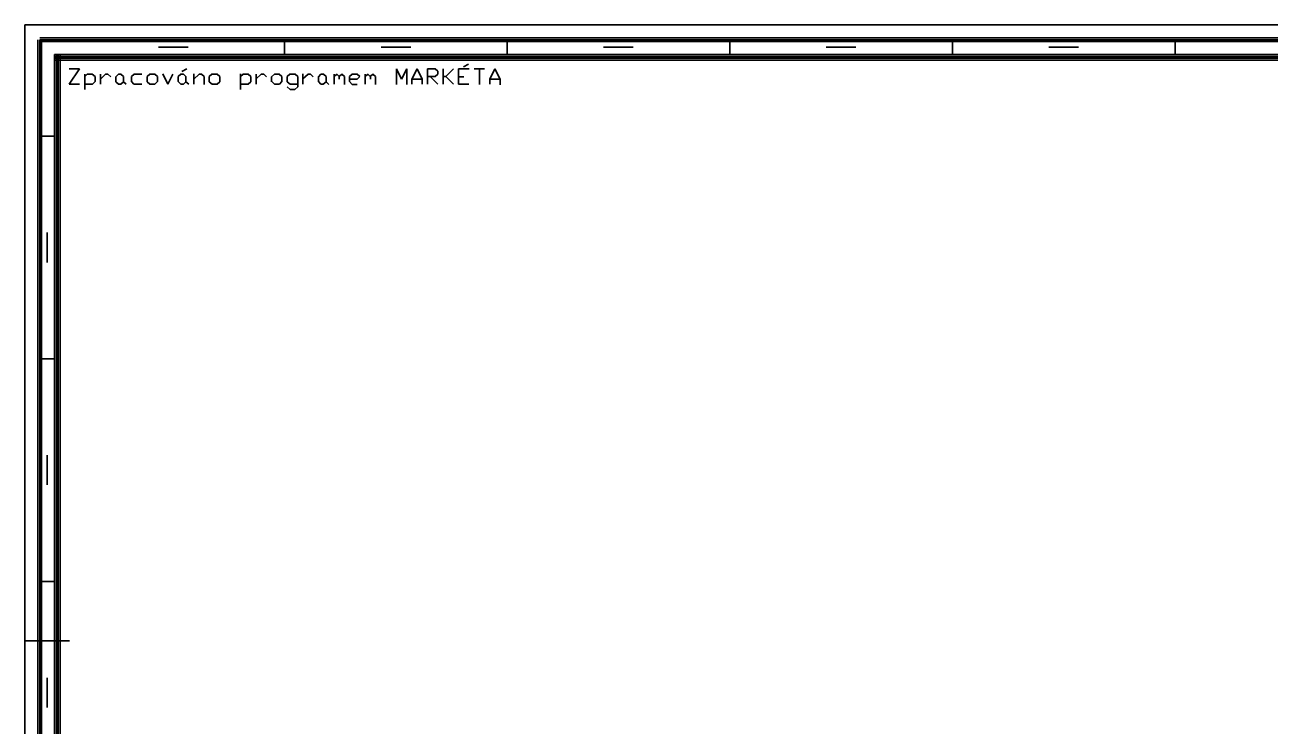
# Model space of a CAD drawing. Extents: x 2 to 10148, y 0 to 380.
# Drawn here: x 1.5 to 169.2, y 285.6 to 380 of the extents above; entities that cross this region are included whole.
import ezdxf

# ---------------------------------------------------------------- set-up
doc = ezdxf.new("R2010")
doc.units = 0
doc.layers.add('RAM', color=7, linetype='Continuous')

msp = doc.modelspace()

# ---------------------------------------------------------------- linework, layer by layer
for p, q in [((8.86, 374.07), (7.47, 371.99)), ((7.49, 374.07), (8.86, 374.07)), ((22.69, 373.7), (23.36, 374.07)), ((51.59, 371.98), (51.59, 374.07)), ((51.59, 374.07), (52.28, 372.69)), ((52.28, 372.69), (52.98, 374.07)), ((52.98, 374.07), (52.98, 371.98)), ((53.68, 372.69), (54.38, 374.09)), ((54.38, 374.09), (55.08, 372.69)), ((55.77, 372.01), (55.77, 374.09)), ((55.77, 374.09), (56.8, 374.09)), ((56.8, 374.09), (57.18, 373.75)), ((57.88, 371.99), (57.88, 374.09)), ((58.24, 373.03), (59.29, 374.07)), ((59.98, 371.99), (59.98, 374.09)), ((59.98, 374.09), (61.41, 374.09)), ((60.62, 374.36), (61.29, 374.72)), ((62.09, 374.09), (63.48, 374.09)), ((62.78, 374.09), (62.78, 371.98)), ((64.18, 372.7), (64.87, 374.07)), ((64.87, 374.07), (65.57, 372.7)), ((9.59, 373.38), (9.59, 371.29)), ((9.59, 373.03), (9.93, 373.38)), ((9.93, 373.38), (10.61, 373.38)), ((10.61, 373.38), (10.97, 373.03)), ((10.97, 372.36), (10.63, 371.99)), ((10.97, 373.03), (10.97, 372.36)), ((11.69, 372.7), (12.38, 373.38)), ((11.69, 373.37), (11.69, 371.99)), ((12.38, 373.38), (12.72, 373.38)), ((12.72, 373.38), (13.09, 373.02)), ((13.78, 373.02), (14.14, 373.38)), ((13.78, 372.34), (13.78, 373.02)), ((14.15, 371.99), (13.78, 372.34)), ((14.14, 373.38), (14.47, 373.38)), ((14.83, 372.33), (14.46, 371.99)), ((14.47, 373.38), (14.81, 373.05)), ((14.81, 373.05), (14.81, 372.34)), ((14.81, 372.34), (15.19, 371.99)), ((16.23, 373.38), (15.88, 373.03)), ((15.88, 373.03), (15.88, 372.36)), ((15.88, 372.36), (16.22, 371.99)), ((17.29, 373.38), (16.23, 373.38)), ((17.99, 373.05), (18.34, 373.38)), ((17.99, 372.34), (17.99, 373.05)), ((18.35, 371.99), (17.99, 372.34)), ((18.34, 373.38), (19.03, 373.38)), ((19.03, 373.38), (19.38, 373.03)), ((19.38, 372.37), (19.03, 371.99)), ((19.38, 373.03), (19.38, 372.37)), ((20.1, 373.4), (20.77, 371.99)), ((20.77, 371.99), (21.46, 373.37)), ((22.18, 373.03), (22.52, 373.38)), ((22.18, 372.36), (22.18, 373.03)), ((22.53, 371.99), (22.18, 372.36)), ((22.52, 373.38), (22.88, 373.38)), ((22.88, 373.38), (23.23, 373.03)), ((23.23, 372.33), (22.88, 371.99)), ((23.23, 373.03), (23.23, 372.34)), ((23.23, 372.34), (23.6, 371.99)), ((24.28, 372.01), (24.28, 373.4)), ((24.28, 372.7), (24.99, 373.38)), ((24.99, 373.38), (25.33, 373.38)), ((25.33, 373.38), (25.68, 373.03)), ((25.68, 373.03), (25.68, 371.98)), ((26.37, 373.03), (26.72, 373.38)), ((26.37, 372.33), (26.37, 373.03)), ((26.74, 372.01), (26.37, 372.34)), ((26.72, 373.38), (27.44, 373.38)), ((27.78, 372.34), (27.43, 372.01)), ((27.44, 373.38), (27.78, 373.03)), ((27.78, 373.03), (27.78, 372.34)), ((30.58, 371.3), (30.58, 373.4)), ((30.59, 373.06), (30.92, 373.38)), ((30.92, 373.38), (31.62, 373.38)), ((31.62, 373.38), (31.97, 373.03)), ((31.97, 372.34), (31.62, 371.99)), ((31.97, 373.03), (31.97, 372.34)), ((32.68, 371.99), (32.68, 373.38)), ((32.69, 372.71), (33.38, 373.38)), ((33.38, 373.38), (33.72, 373.38)), ((33.72, 373.38), (34.1, 373.02)), ((34.77, 373.02), (35.14, 373.38)), ((34.77, 372.33), (34.77, 373.02)), ((35.17, 371.99), (34.79, 372.35)), ((35.14, 373.38), (35.8, 373.38)), ((35.8, 373.38), (36.17, 373.03)), ((36.17, 372.35), (35.83, 371.99)), ((36.17, 373.03), (36.17, 372.35)), ((37.23, 373.38), (36.88, 373.03)), ((36.88, 373.03), (36.88, 372.34)), ((36.88, 372.34), (37.25, 371.99)), ((37.93, 373.38), (37.23, 373.38)), ((38.29, 373.03), (37.93, 373.38)), ((38.29, 371.64), (38.29, 373.03)), ((38.98, 372), (38.98, 373.39)), ((38.98, 372.72), (39.68, 373.38)), ((39.68, 373.38), (40.02, 373.38)), ((40.02, 373.38), (40.39, 373.02)), ((41.08, 373), (41.42, 373.38)), ((41.08, 372.37), (41.08, 373)), ((41.42, 371.99), (41.08, 372.37)), ((41.42, 373.38), (41.78, 373.38)), ((42.12, 372.33), (41.74, 371.99)), ((41.78, 373.38), (42.12, 373.03)), ((42.12, 373.03), (42.12, 372.33)), ((42.12, 372.33), (42.48, 371.98)), ((43.19, 373.06), (43.54, 373.38)), ((43.2, 373.38), (43.2, 371.99)), ((43.54, 373.38), (43.88, 373.03)), ((43.88, 373.03), (44.22, 373.37)), ((43.88, 373.03), (43.88, 372.68)), ((44.22, 373.37), (44.58, 373.03)), ((44.58, 373.03), (44.58, 371.98)), ((45.28, 373.03), (45.64, 373.38)), ((45.28, 372.35), (45.28, 373.03)), ((46.3, 372.69), (45.28, 372.69)), ((45.64, 371.98), (45.28, 372.35)), ((45.64, 373.38), (46.3, 373.38)), ((46.3, 373.38), (46.68, 373.04)), ((46.68, 373.04), (46.3, 372.69)), ((47.38, 373.04), (47.72, 373.38)), ((47.39, 371.99), (47.39, 373.38)), ((47.72, 373.38), (48.07, 373.03)), ((48.07, 373.03), (48.42, 373.38)), ((48.08, 373.02), (48.08, 372.69)), ((48.42, 373.38), (48.77, 373.03)), ((48.77, 373.03), (48.77, 371.98)), ((53.68, 371.99), (53.68, 372.69)), ((53.68, 372.68), (55.08, 372.68)), ((55.08, 372.69), (55.08, 371.99)), ((56.8, 373.03), (55.78, 373.03)), ((56.12, 373.03), (57.19, 371.99)), ((57.18, 373.37), (56.8, 373.03)), ((57.18, 373.75), (57.18, 373.37)), ((57.89, 373.03), (58.24, 373.03)), ((58.24, 373.03), (59.27, 371.99)), ((59.99, 373.02), (60.69, 373.02)), ((64.18, 371.99), (64.18, 372.7)), ((64.18, 372.7), (65.57, 372.7)), ((65.57, 372.7), (65.57, 371.94)), ((7.47, 371.99), (8.9, 371.99)), ((10.63, 371.99), (9.58, 371.99)), ((14.46, 371.99), (14.15, 371.99)), ((16.22, 371.99), (17.27, 371.99)), ((19.03, 371.99), (18.35, 371.99)), ((22.88, 371.99), (22.53, 371.99)), ((27.43, 372.01), (26.74, 372.01)), ((31.62, 371.99), (30.58, 371.99)), ((35.83, 371.99), (35.17, 371.99)), ((36.87, 371.63), (37.25, 371.29)), ((37.25, 371.99), (38.29, 371.99)), ((37.25, 371.29), (37.9, 371.29)), ((37.9, 371.29), (38.29, 371.64)), ((41.74, 371.99), (41.42, 371.99)), ((46.31, 371.98), (45.64, 371.98)), ((61.36, 371.99), (59.98, 371.99))]:
    msp.add_line(p, q)
at = {"layer": 'RAM'}
for p, q in [((1.52, 0), (1.52, 380)), ((632.74, 380), (1.52, 380)), ((3.27, 378), (3.27, 2)), ((632.74, 378.25), (3.52, 378.25)), ((3.52, 378), (3.52, 2)), ((632.74, 378), (3.52, 378)), ((632.74, 377.75), (3.52, 377.75)), ((3.77, 378), (3.77, 2)), ((36.52, 376), (36.52, 378)), ((66.52, 376), (66.52, 378)), ((96.52, 376), (96.52, 378)), ((126.52, 376), (126.52, 378)), ((156.52, 376), (156.52, 378)), ((5.52, 376), (5.52, 4)), ((632.74, 376), (5.52, 376)), ((632.74, 375.75), (5.52, 375.75)), ((5.77, 376), (5.77, 4)), ((6.02, 376), (6.02, 4)), ((6.27, 376), (6.27, 4)), ((19.52, 377), (23.52, 377)), ((49.52, 377), (53.52, 377)), ((79.52, 377), (83.52, 377)), ((109.52, 377), (113.52, 377)), ((139.52, 377), (143.52, 377)), ((632.74, 375.5), (5.52, 375.5)), ((632.74, 375.25), (5.52, 375.25)), ((5.52, 365), (3.52, 365)), ((4.52, 348), (4.52, 352)), ((5.52, 335), (3.52, 335)), ((4.52, 318), (4.52, 322)), ((5.52, 305), (3.52, 305)), ((1.52, 297), (7.52, 297)), ((4.52, 288), (4.52, 292))]:
    msp.add_line(p, q, dxfattribs=at)

doc.saveas('drawing.dxf')
